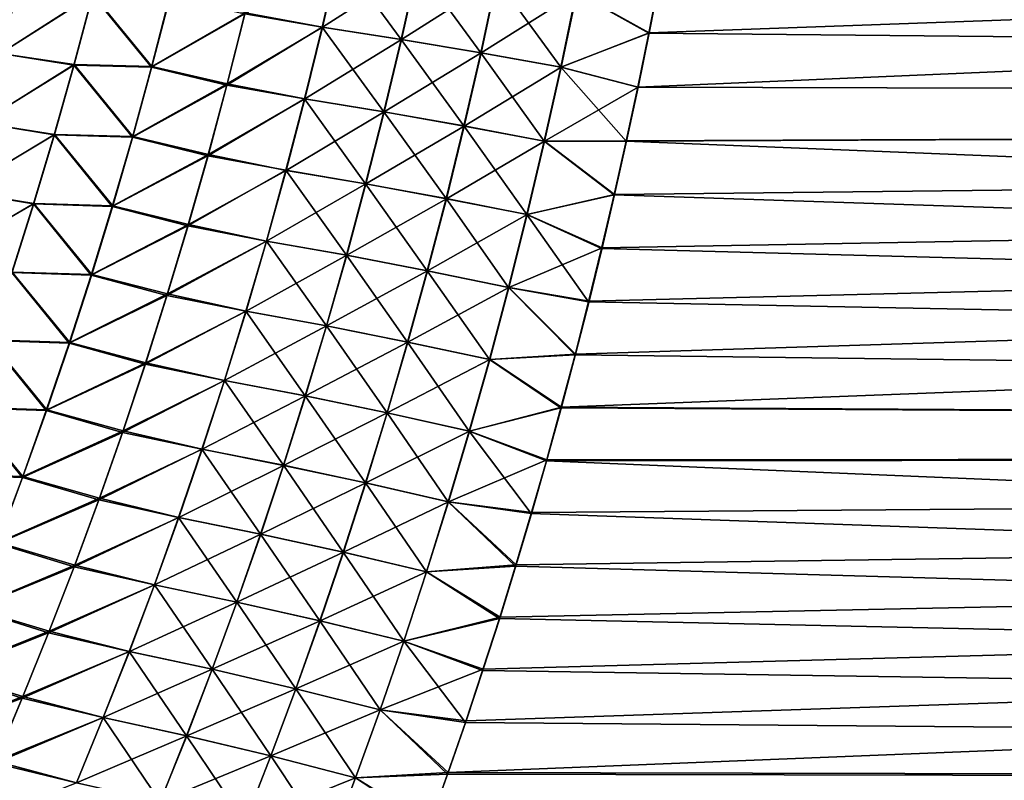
# Model space of a CAD drawing. Header units: metres. Extents: x -24 to 72, y -247 to 22.
# Tile 449 of 573: x 25.39 to 29.44, y -8.68 to -5.55. Entities that reach past the tile are written whole.
import ezdxf

# ---------------------------------------------------------------- set-up
doc = ezdxf.new("R2010")
doc.units = ezdxf.units.M
doc.layers.add('solid_509589_MEDIA_SW0001', color=7, linetype='CONTINUOUS')

msp = doc.modelspace()

# ---------------------------------------------------------------- linework, layer by layer
at = {"layer": 'solid_509589_MEDIA_SW0001'}
for points in [[(59.700001, -4.463871, 105.020081), (27.98031, -5.608698, 104.73716), (27.934877, -5.831472, 104.674088)], [(59.700001, -5.916384, 104.649353), (59.700001, -4.463871, 105.020081), (27.934877, -5.831472, 104.674088)], [(59.700001, -4.463871, 105.020081), (28.023714, -5.385034, 104.797821), (27.98031, -5.608698, 104.73716)], [(59.700001, -5.916384, 64.350647), (28.140865, -4.707377, 64.034401), (28.17658, -4.4798, 63.983387)], [(59.700001, -4.463871, 63.979916), (59.700001, -5.916384, 64.350647), (28.17658, -4.4798, 63.983387)], [(59.700001, -5.916384, 64.350647), (28.103228, -4.934087, 64.087875), (28.140865, -4.707377, 64.034401)], [(59.700001, -5.916384, 64.350647), (28.063677, -5.159894, 64.143784), (28.103228, -4.934087, 64.087875)], [(59.700001, -5.916384, 64.350647), (28.022177, -5.384809, 64.202126), (28.063677, -5.159894, 64.143784)], [(26.316652, -5.530382, 64.013535), (26.704025, -5.286244, 64.032196), (26.635424, -5.584435, 64.110344)], [(26.636673, -5.584433, 104.889694), (26.705276, -5.286218, 104.967842), (26.31904, -5.525361, 104.987846)], [(26.959934, -5.635032, 64.188362), (26.635424, -5.584435, 64.110344), (26.704025, -5.286244, 64.032196)], [(27.028345, -5.33418, 104.892067), (26.705276, -5.286218, 104.967842), (26.636673, -5.584433, 104.889694)], [(27.027012, -5.334193, 64.107956), (26.959934, -5.635032, 64.188362), (26.704025, -5.286244, 64.032196)], [(26.961266, -5.635044, 104.811653), (27.028345, -5.33418, 104.892067), (26.636673, -5.584433, 104.889694)], [(27.287331, -5.690053, 64.249504), (26.959934, -5.635032, 64.188362), (27.027012, -5.334193, 64.107956)], [(27.354269, -5.386299, 104.833115), (27.028345, -5.33418, 104.892067), (26.961266, -5.635044, 104.811653)], [(27.352852, -5.386296, 64.166893), (27.287331, -5.690053, 64.249504), (27.027012, -5.334193, 64.107956)], [(27.680649, -5.442412, 64.208832), (28.022177, -5.384809, 64.202126), (27.978687, -5.608843, 64.262886)], [(27.68215, -5.442431, 104.791161), (27.98031, -5.608698, 104.73716), (28.023714, -5.385034, 104.797821)], [(59.700001, -5.916384, 64.350647), (27.978687, -5.608843, 64.262886), (28.022177, -5.384809, 64.202126)], [(25.312077, -5.693381, 63.700409), (25.389891, -5.406156, 63.628872), (25.69042, -5.451402, 63.775066)], [(25.691864, -5.449672, 105.225479), (25.390747, -5.40639, 105.371223), (25.312904, -5.693657, 105.299667)], [(27.28875, -5.690078, 104.750504), (27.354269, -5.386299, 104.833115), (26.961266, -5.635044, 104.811653)], [(27.616718, -5.749346, 64.293587), (27.287331, -5.690053, 64.249504), (27.352852, -5.386296, 64.166893)], [(27.68215, -5.442431, 104.791161), (27.354269, -5.386299, 104.833115), (27.28875, -5.690078, 104.750504)], [(27.680649, -5.442412, 64.208832), (27.616718, -5.749346, 64.293587), (27.352852, -5.386296, 64.166893)], [(25.312077, -5.693381, 63.700409), (25.69042, -5.451402, 63.775066), (25.613592, -5.740747, 63.849495)], [(25.615065, -5.738965, 105.151093), (25.691864, -5.449672, 105.225479), (25.312904, -5.693657, 105.299667)], [(25.613592, -5.740747, 63.849495), (25.69042, -5.451402, 63.775066), (25.933254, -5.750022, 63.971283)], [(25.935068, -5.747216, 105.029556), (25.691864, -5.449672, 105.225479), (25.615065, -5.738965, 105.151093)], [(25.69042, -5.451402, 63.775066), (26.007843, -5.460227, 63.895103), (25.933254, -5.750022, 63.971283)], [(25.935068, -5.747216, 105.029556), (26.009598, -5.45752, 105.105675), (25.691864, -5.449672, 105.225479)], [(25.933254, -5.750022, 63.971283), (26.007843, -5.460227, 63.895103), (26.316652, -5.530382, 64.013535)], [(26.31904, -5.525361, 104.987846), (26.009598, -5.45752, 105.105675), (25.935068, -5.747216, 105.029556)], [(27.618219, -5.749386, 104.706406), (27.68215, -5.442431, 104.791161), (27.28875, -5.690078, 104.750504)], [(27.680649, -5.442412, 64.208832), (27.978687, -5.608843, 64.262886), (27.616718, -5.749346, 64.293587)], [(27.618219, -5.749386, 104.706406), (27.98031, -5.608698, 104.73716), (27.68215, -5.442431, 104.791161)], [(25.933254, -5.750022, 63.971283), (26.316652, -5.530382, 64.013535), (26.242733, -5.823604, 64.092979)], [(26.245243, -5.818372, 104.908531), (26.31904, -5.525361, 104.987846), (25.935068, -5.747216, 105.029556)], [(26.242733, -5.823604, 64.092979), (26.316652, -5.530382, 64.013535), (26.635424, -5.584435, 64.110344)], [(26.636673, -5.584433, 104.889694), (26.31904, -5.525361, 104.987846), (26.245243, -5.818372, 104.908531)], [(26.242733, -5.823604, 64.092979), (26.635424, -5.584435, 64.110344), (26.562826, -5.880381, 64.192451)], [(26.564054, -5.880405, 104.807579), (26.636673, -5.584433, 104.889694), (26.245243, -5.818372, 104.908531)], [(26.888924, -5.933602, 64.272858), (26.562826, -5.880381, 64.192451), (26.635424, -5.584435, 64.110344)], [(26.961266, -5.635044, 104.811653), (26.636673, -5.584433, 104.889694), (26.564054, -5.880405, 104.807579)], [(26.959934, -5.635032, 64.188362), (26.888924, -5.933602, 64.272858), (26.635424, -5.584435, 64.110344)], [(27.616718, -5.749346, 64.293587), (27.978687, -5.608843, 64.262886), (27.93317, -5.832004, 64.326065)], [(27.618219, -5.749386, 104.706406), (27.934877, -5.831472, 104.674088), (27.98031, -5.608698, 104.73716)], [(59.700001, -5.916384, 64.350647), (27.93317, -5.832004, 64.326065), (27.978687, -5.608843, 64.262886)], [(26.890236, -5.933638, 104.72715), (26.961266, -5.635044, 104.811653), (26.564054, -5.880405, 104.807579)], [(27.217945, -5.991519, 64.336327), (26.888924, -5.933602, 64.272858), (26.959934, -5.635032, 64.188362)], [(27.28875, -5.690078, 104.750504), (26.961266, -5.635044, 104.811653), (26.890236, -5.933638, 104.72715)], [(27.287331, -5.690053, 64.249504), (27.217945, -5.991519, 64.336327), (26.959934, -5.635032, 64.188362)], [(25.230104, -5.978381, 63.775284), (25.312077, -5.693381, 63.700409), (25.613592, -5.740747, 63.849495)], [(25.615065, -5.738965, 105.151093), (25.312904, -5.693657, 105.299667), (25.230892, -5.978701, 105.224777)], [(27.219341, -5.991567, 104.663666), (27.28875, -5.690078, 104.750504), (26.890236, -5.933638, 104.72715)], [(27.548988, -6.053974, 64.382683), (27.217945, -5.991519, 64.336327), (27.287331, -5.690053, 64.249504)], [(27.618219, -5.749386, 104.706406), (27.28875, -5.690078, 104.750504), (27.219341, -5.991567, 104.663666)], [(27.616718, -5.749346, 64.293587), (27.548988, -6.053974, 64.382683), (27.287331, -5.690053, 64.249504)], [(25.230104, -5.978381, 63.775284), (25.613592, -5.740747, 63.849495), (25.532639, -6.027805, 63.927402)], [(25.534128, -6.025974, 105.073219), (25.615065, -5.738965, 105.151093), (25.230892, -5.978701, 105.224777)], [(25.532639, -6.027805, 63.927402), (25.613592, -5.740747, 63.849495), (25.854633, -6.037534, 64.051041)], [(25.856491, -6.034632, 104.949867), (25.615065, -5.738965, 105.151093), (25.534128, -6.025974, 105.073219)], [(25.613592, -5.740747, 63.849495), (25.933254, -5.750022, 63.971283), (25.854633, -6.037534, 64.051041)], [(25.856491, -6.034632, 104.949867), (25.935068, -5.747216, 105.029556), (25.615065, -5.738965, 105.151093)], [(25.854633, -6.037534, 64.051041), (25.933254, -5.750022, 63.971283), (26.242733, -5.823604, 64.092979)], [(26.245243, -5.818372, 104.908531), (25.935068, -5.747216, 105.029556), (25.856491, -6.034632, 104.949867)], [(27.550468, -6.054034, 104.617302), (27.618219, -5.749386, 104.706406), (27.219341, -5.991567, 104.663666)], [(27.616718, -5.749346, 64.293587), (27.885696, -6.054102, 64.391594), (27.548988, -6.053974, 64.382683)], [(27.550468, -6.054034, 104.617302), (27.934877, -5.831472, 104.674088), (27.618219, -5.749386, 104.706406)], [(27.616718, -5.749346, 64.293587), (27.93317, -5.832004, 64.326065), (27.885696, -6.054102, 64.391594)], [(25.854633, -6.037534, 64.051041), (26.242733, -5.823604, 64.092979), (26.164801, -6.114468, 64.176163)], [(26.167418, -6.109033, 104.825493), (26.245243, -5.818372, 104.908531), (25.856491, -6.034632, 104.949867)], [(26.164801, -6.114468, 64.176163), (26.242733, -5.823604, 64.092979), (26.562826, -5.880381, 64.192451)], [(26.564054, -5.880405, 104.807579), (26.245243, -5.818372, 104.908531), (26.167418, -6.109033, 104.825493)], [(27.550468, -6.054034, 104.617302), (27.887486, -6.053174, 104.608681), (27.934877, -5.831472, 104.674088)], [(59.700001, -5.916384, 104.649353), (27.934877, -5.831472, 104.674088), (27.887486, -6.053174, 104.608681)], [(59.700001, -5.916384, 64.350647), (27.885696, -6.054102, 64.391594), (27.93317, -5.832004, 64.326065)], [(26.164801, -6.114468, 64.176163), (26.562826, -5.880381, 64.192451), (26.486261, -6.17393, 64.278427)], [(26.487448, -6.173978, 104.721596), (26.564054, -5.880405, 104.807579), (26.167418, -6.109033, 104.825493)], [(26.814005, -6.229751, 64.361351), (26.486261, -6.17393, 64.278427), (26.562826, -5.880381, 64.192451)], [(26.890236, -5.933638, 104.72715), (26.564054, -5.880405, 104.807579), (26.487448, -6.173978, 104.721596)], [(26.888924, -5.933602, 64.272858), (26.814005, -6.229751, 64.361351), (26.562826, -5.880381, 64.192451)], [(26.815273, -6.229809, 104.638649), (26.890236, -5.933638, 104.72715), (26.487448, -6.173978, 104.721596)], [(27.144712, -6.290545, 64.427277), (26.814005, -6.229751, 64.361351), (26.888924, -5.933602, 64.272858)], [(27.219341, -5.991567, 104.663666), (26.890236, -5.933638, 104.72715), (26.815273, -6.229809, 104.638649)], [(27.217945, -5.991519, 64.336327), (27.144712, -6.290545, 64.427277), (26.888924, -5.933602, 64.272858)], [(59.700001, -5.916384, 104.649353), (27.67758, -6.930927, 104.323273), (27.619743, -7.148713, 104.245781)], [(59.700001, -7.338748, 104.175941), (59.700001, -5.916384, 104.649353), (27.619743, -7.148713, 104.245781)], [(59.700001, -5.916384, 104.649353), (27.733273, -6.712483, 104.398308), (27.67758, -6.930927, 104.323273)], [(59.700001, -5.916384, 104.649353), (27.786766, -6.493496, 104.47084), (27.733273, -6.712483, 104.398308)], [(59.700001, -5.916384, 104.649353), (27.838142, -6.273787, 104.540947), (27.786766, -6.493496, 104.47084)], [(59.700001, -5.916384, 104.649353), (27.887486, -6.053174, 104.608681), (27.838142, -6.273787, 104.540947)], [(59.700001, -5.916384, 64.350647), (59.700001, -7.338748, 64.824059), (27.885696, -6.054102, 64.391594)], [(25.144011, -6.261009, 63.853397), (25.230104, -5.978381, 63.775284), (25.532639, -6.027805, 63.927402)], [(25.534128, -6.025974, 105.073219), (25.230892, -5.978701, 105.224777), (25.144739, -6.261371, 105.146637)], [(27.146063, -6.290614, 104.572716), (27.219341, -5.991567, 104.663666), (26.815273, -6.229809, 104.638649)], [(27.477472, -6.356146, 64.476021), (27.144712, -6.290545, 64.427277), (27.217945, -5.991519, 64.336327)], [(27.550468, -6.054034, 104.617302), (27.219341, -5.991567, 104.663666), (27.146063, -6.290614, 104.572716)], [(27.548988, -6.053974, 64.382683), (27.477472, -6.356146, 64.476021), (27.217945, -5.991519, 64.336327)], [(25.144011, -6.261009, 63.853397), (25.532639, -6.027805, 63.927402), (25.447594, -6.312429, 64.008682)], [(25.449083, -6.310552, 104.991966), (25.534128, -6.025974, 105.073219), (25.144739, -6.261371, 105.146637)], [(25.447594, -6.312429, 64.008682), (25.532639, -6.027805, 63.927402), (25.772011, -6.322613, 64.134277)], [(25.773901, -6.319618, 104.866699), (25.534128, -6.025974, 105.073219), (25.449083, -6.310552, 104.991966)], [(25.532639, -6.027805, 63.927402), (25.854633, -6.037534, 64.051041), (25.772011, -6.322613, 64.134277)], [(25.773901, -6.319618, 104.866699), (25.856491, -6.034632, 104.949867), (25.534128, -6.025974, 105.073219)], [(25.772011, -6.322613, 64.134277), (25.854633, -6.037534, 64.051041), (26.164801, -6.114468, 64.176163)], [(26.167418, -6.109033, 104.825493), (25.856491, -6.034632, 104.949867), (25.773901, -6.319618, 104.866699)], [(27.478905, -6.356225, 104.523956), (27.550468, -6.054034, 104.617302), (27.146063, -6.290614, 104.572716)], [(27.548988, -6.053974, 64.382683), (27.836275, -6.275126, 64.459473), (27.477472, -6.356146, 64.476021)], [(27.478905, -6.356225, 104.523956), (27.838142, -6.273787, 104.540947), (27.550468, -6.054034, 104.617302)], [(27.548988, -6.053974, 64.382683), (27.885696, -6.054102, 64.391594), (27.836275, -6.275126, 64.459473)], [(27.550468, -6.054034, 104.617302), (27.838142, -6.273787, 104.540947), (27.887486, -6.053174, 104.608681)], [(59.700001, -7.338748, 64.824059), (27.836275, -6.275126, 64.459473), (27.885696, -6.054102, 64.391594)], [(25.772011, -6.322613, 64.134277), (26.164801, -6.114468, 64.176163), (26.082876, -6.402825, 64.26297)], [(26.08559, -6.397193, 104.738823), (26.167418, -6.109033, 104.825493), (25.773901, -6.319618, 104.866699)], [(26.082876, -6.402825, 64.26297), (26.164801, -6.114468, 64.176163), (26.486261, -6.17393, 64.278427)], [(26.487448, -6.173978, 104.721596), (26.167418, -6.109033, 104.825493), (26.08559, -6.397193, 104.738823)], [(26.082876, -6.402825, 64.26297), (26.486261, -6.17393, 64.278427), (26.405748, -6.464931, 64.368172)], [(26.406872, -6.465003, 104.631836), (26.487448, -6.173978, 104.721596), (26.08559, -6.397193, 104.738823)], [(26.735197, -6.52333, 64.453735), (26.405748, -6.464931, 64.368172), (26.486261, -6.17393, 64.278427)], [(26.815273, -6.229809, 104.638649), (26.487448, -6.173978, 104.721596), (26.406872, -6.465003, 104.631836)], [(26.814005, -6.229751, 64.361351), (26.735197, -6.52333, 64.453735), (26.486261, -6.17393, 64.278427)], [(26.736399, -6.52341, 104.546257), (26.815273, -6.229809, 104.638649), (26.406872, -6.465003, 104.631836)], [(27.067646, -6.586985, 64.522247), (26.735197, -6.52333, 64.453735), (26.814005, -6.229751, 64.361351)], [(27.146063, -6.290614, 104.572716), (26.815273, -6.229809, 104.638649), (26.736399, -6.52341, 104.546257)], [(27.144712, -6.290545, 64.427277), (27.067646, -6.586985, 64.522247), (26.814005, -6.229751, 64.361351)], [(25.053835, -6.541187, 63.934669), (25.144011, -6.261009, 63.853397), (25.447594, -6.312429, 64.008682)], [(25.449083, -6.310552, 104.991966), (25.144739, -6.261371, 105.146637), (25.054489, -6.541587, 105.065338)], [(27.477472, -6.356146, 64.476021), (27.836275, -6.275126, 64.459473), (27.784819, -6.495267, 64.529732)], [(27.478905, -6.356225, 104.523956), (27.786766, -6.493496, 104.47084), (27.838142, -6.273787, 104.540947)], [(59.700001, -7.338748, 64.824059), (27.784819, -6.495267, 64.529732), (27.836275, -6.275126, 64.459473)], [(25.053835, -6.541187, 63.934669), (25.447594, -6.312429, 64.008682), (25.358494, -6.594543, 64.093262)], [(25.359972, -6.592615, 104.907425), (25.449083, -6.310552, 104.991966), (25.054489, -6.541587, 105.065338)], [(25.358494, -6.594543, 64.093262), (25.447594, -6.312429, 64.008682), (25.685425, -6.605171, 64.220894)], [(25.687328, -6.602084, 104.780144), (25.449083, -6.310552, 104.991966), (25.359972, -6.592615, 104.907425)], [(25.447594, -6.312429, 64.008682), (25.772011, -6.322613, 64.134277), (25.685425, -6.605171, 64.220894)], [(25.687328, -6.602084, 104.780144), (25.773901, -6.319618, 104.866699), (25.449083, -6.310552, 104.991966)], [(27.068928, -6.587072, 104.477737), (27.146063, -6.290614, 104.572716), (26.736399, -6.52341, 104.546257)], [(27.402184, -6.65572, 64.573509), (27.067646, -6.586985, 64.522247), (27.144712, -6.290545, 64.427277)], [(27.478905, -6.356225, 104.523956), (27.146063, -6.290614, 104.572716), (27.068928, -6.587072, 104.477737)], [(27.477472, -6.356146, 64.476021), (27.402184, -6.65572, 64.573509), (27.144712, -6.290545, 64.427277)], [(25.685425, -6.605171, 64.220894), (25.772011, -6.322613, 64.134277), (26.082876, -6.402825, 64.26297)], [(26.08559, -6.397193, 104.738823), (25.773901, -6.319618, 104.866699), (25.687328, -6.602084, 104.780144)], [(27.403545, -6.655816, 104.42646), (27.478905, -6.356225, 104.523956), (27.068928, -6.587072, 104.477737)], [(27.477472, -6.356146, 64.476021), (27.731245, -6.714714, 64.602448), (27.402184, -6.65572, 64.573509)], [(27.403545, -6.655816, 104.42646), (27.786766, -6.493496, 104.47084), (27.478905, -6.356225, 104.523956)], [(27.477472, -6.356146, 64.476021), (27.784819, -6.495267, 64.529732), (27.731245, -6.714714, 64.602448)], [(25.999796, -6.682764, 104.648613), (26.08559, -6.397193, 104.738823), (25.687328, -6.602084, 104.780144)], [(26.406872, -6.465003, 104.631836), (26.08559, -6.397193, 104.738823), (25.999796, -6.682764, 104.648613)], [(25.685425, -6.605171, 64.220894), (26.082876, -6.402825, 64.26297), (25.997, -6.688592, 64.353325)], [(25.997, -6.688592, 64.353325), (26.082876, -6.402825, 64.26297), (26.405748, -6.464931, 64.368172)], [(25.997, -6.688592, 64.353325), (26.405748, -6.464931, 64.368172), (26.321329, -6.753303, 64.461601)], [(26.322367, -6.753393, 104.538406), (26.406872, -6.465003, 104.631836), (25.999796, -6.682764, 104.648613)], [(26.652536, -6.814252, 64.549927), (26.321329, -6.753303, 64.461601), (26.405748, -6.464931, 64.368172)], [(26.736399, -6.52341, 104.546257), (26.406872, -6.465003, 104.631836), (26.322367, -6.753393, 104.538406)], [(26.735197, -6.52333, 64.453735), (26.652536, -6.814252, 64.549927), (26.405748, -6.464931, 64.368172)], [(27.403545, -6.655816, 104.42646), (27.733273, -6.712483, 104.398308), (27.786766, -6.493496, 104.47084)], [(59.700001, -7.338748, 64.824059), (27.731245, -6.714714, 64.602448), (27.784819, -6.495267, 64.529732)], [(26.653646, -6.814348, 104.450058), (26.736399, -6.52341, 104.546257), (26.322367, -6.753393, 104.538406)], [(26.986784, -6.880745, 64.621147), (26.652536, -6.814252, 64.549927), (26.735197, -6.52333, 64.453735)], [(27.068928, -6.587072, 104.477737), (26.736399, -6.52341, 104.546257), (26.653646, -6.814348, 104.450058)], [(27.067646, -6.586985, 64.522247), (26.986784, -6.880745, 64.621147), (26.735197, -6.52333, 64.453735)], [(25.265387, -6.874118, 64.181053), (25.358494, -6.594543, 64.093262), (25.594915, -6.885175, 64.310837)], [(25.596821, -6.881986, 104.690277), (25.359972, -6.592615, 104.907425), (25.266836, -6.87213, 104.819672)], [(25.358494, -6.594543, 64.093262), (25.685425, -6.605171, 64.220894), (25.594915, -6.885175, 64.310837)], [(25.596821, -6.881986, 104.690277), (25.687328, -6.602084, 104.780144), (25.359972, -6.592615, 104.907425)], [(26.98797, -6.880847, 104.37883), (27.068928, -6.587072, 104.477737), (26.653646, -6.814348, 104.450058)], [(27.323158, -6.952599, 64.675049), (26.986784, -6.880745, 64.621147), (27.067646, -6.586985, 64.522247)], [(27.403545, -6.655816, 104.42646), (27.068928, -6.587072, 104.477737), (26.98797, -6.880847, 104.37883)], [(27.402184, -6.65572, 64.573509), (27.323158, -6.952599, 64.675049), (27.067646, -6.586985, 64.522247)], [(25.594915, -6.885175, 64.310837), (25.685425, -6.605171, 64.220894), (25.997, -6.688592, 64.353325)], [(25.999796, -6.682764, 104.648613), (25.687328, -6.602084, 104.780144), (25.596821, -6.881986, 104.690277)], [(27.324419, -6.952706, 104.324913), (27.403545, -6.655816, 104.42646), (26.98797, -6.880847, 104.37883)], [(27.402184, -6.65572, 64.573509), (27.67547, -6.933652, 64.677681), (27.323158, -6.952599, 64.675049)], [(27.324419, -6.952706, 104.324913), (27.67758, -6.930927, 104.323273), (27.403545, -6.655816, 104.42646)], [(27.402184, -6.65572, 64.573509), (27.731245, -6.714714, 64.602448), (27.67547, -6.933652, 64.677681)], [(27.403545, -6.655816, 104.42646), (27.67758, -6.930927, 104.323273), (27.733273, -6.712483, 104.398308)], [(25.594915, -6.885175, 64.310837), (25.997, -6.688592, 64.353325), (25.907217, -6.971731, 64.447144)], [(25.910082, -6.965701, 104.554947), (25.999796, -6.682764, 104.648613), (25.596821, -6.881986, 104.690277)], [(25.907217, -6.971731, 64.447144), (25.997, -6.688592, 64.353325), (26.321329, -6.753303, 64.461601)], [(26.322367, -6.753393, 104.538406), (25.999796, -6.682764, 104.648613), (25.910082, -6.965701, 104.554947)], [(59.700001, -7.338748, 64.824059), (27.67547, -6.933652, 64.677681), (27.731245, -6.714714, 64.602448)], [(25.907217, -6.971731, 64.447144), (26.321329, -6.753303, 64.461601), (26.233046, -7.038998, 64.558617)], [(26.233976, -7.039095, 104.441376), (26.322367, -6.753393, 104.538406), (25.910082, -6.965701, 104.554947)], [(26.566067, -7.102467, 64.649841), (26.233046, -7.038998, 64.558617), (26.321329, -6.753303, 64.461601)], [(26.653646, -6.814348, 104.450058), (26.322367, -6.753393, 104.538406), (26.233976, -7.039095, 104.441376)], [(26.652536, -6.814252, 64.549927), (26.566067, -7.102467, 64.649841), (26.321329, -6.753303, 64.461601)], [(26.567066, -7.102567, 104.350136), (26.653646, -6.814348, 104.450058), (26.233976, -7.039095, 104.441376)], [(26.902174, -7.171772, 64.7239), (26.566067, -7.102467, 64.649841), (26.652536, -6.814252, 64.549927)], [(26.98797, -6.880847, 104.37883), (26.653646, -6.814348, 104.450058), (26.567066, -7.102567, 104.350136)], [(26.986784, -6.880745, 64.621147), (26.902174, -7.171772, 64.7239), (26.652536, -6.814252, 64.549927)], [(25.168314, -7.151127, 64.271996), (25.265387, -6.874118, 64.181053), (25.500528, -7.162592, 64.404015)], [(25.502422, -7.159287, 104.597176), (25.266836, -6.87213, 104.819672), (25.169725, -7.149062, 104.728775)], [(25.265387, -6.874118, 64.181053), (25.594915, -6.885175, 64.310837), (25.500528, -7.162592, 64.404015)], [(25.502422, -7.159287, 104.597176), (25.596821, -6.881986, 104.690277), (25.266836, -6.87213, 104.819672)], [(25.910082, -6.965701, 104.554947), (25.596821, -6.881986, 104.690277), (25.502422, -7.159287, 104.597176)], [(26.90324, -7.171875, 104.276077), (26.98797, -6.880847, 104.37883), (26.567066, -7.102567, 104.350136)], [(27.24044, -7.246722, 64.780571), (26.902174, -7.171772, 64.7239), (26.986784, -6.880745, 64.621147)], [(27.324419, -6.952706, 104.324913), (26.98797, -6.880847, 104.37883), (26.90324, -7.171875, 104.276077)], [(27.323158, -6.952599, 64.675049), (27.24044, -7.246722, 64.780571), (26.986784, -6.880745, 64.621147)], [(25.500528, -7.162592, 64.404015), (25.594915, -6.885175, 64.310837), (25.907217, -6.971731, 64.447144)], [(27.241575, -7.246828, 104.219391), (27.324419, -6.952706, 104.324913), (26.90324, -7.171875, 104.276077)], [(27.323158, -6.952599, 64.675049), (27.617544, -7.151977, 64.755402), (27.24044, -7.246722, 64.780571)], [(27.241575, -7.246828, 104.219391), (27.619743, -7.148713, 104.245781), (27.324419, -6.952706, 104.324913)], [(27.323158, -6.952599, 64.675049), (27.67547, -6.933652, 64.677681), (27.617544, -7.151977, 64.755402)], [(27.324419, -6.952706, 104.324913), (27.619743, -7.148713, 104.245781), (27.67758, -6.930927, 104.323273)], [(59.700001, -7.338748, 64.824059), (27.617544, -7.151977, 64.755402), (27.67547, -6.933652, 64.677681)], [(25.500528, -7.162592, 64.404015), (25.907217, -6.971731, 64.447144), (25.813574, -7.252203, 64.544357)], [(25.816492, -7.245958, 104.457893), (25.910082, -6.965701, 104.554947), (25.502422, -7.159287, 104.597176)], [(25.813574, -7.252203, 64.544357), (25.907217, -6.971731, 64.447144), (26.233046, -7.038998, 64.558617)], [(26.233976, -7.039095, 104.441376), (25.910082, -6.965701, 104.554947), (25.816492, -7.245958, 104.457893)], [(25.813574, -7.252203, 64.544357), (26.233046, -7.038998, 64.558617), (26.140945, -7.321975, 64.659164)], [(26.141748, -7.32206, 104.340828), (26.233976, -7.039095, 104.441376), (25.816492, -7.245958, 104.457893)], [(26.47584, -7.387925, 64.753403), (26.140945, -7.321975, 64.659164), (26.233046, -7.038998, 64.558617)], [(26.567066, -7.102567, 104.350136), (26.233976, -7.039095, 104.441376), (26.141748, -7.32206, 104.340828)], [(26.566067, -7.102467, 64.649841), (26.47584, -7.387925, 64.753403), (26.233046, -7.038998, 64.558617)], [(26.476702, -7.388011, 104.246574), (26.567066, -7.102567, 104.350136), (26.141748, -7.32206, 104.340828)], [(26.813862, -7.460008, 64.830414), (26.47584, -7.387925, 64.753403), (26.566067, -7.102467, 64.649841)], [(26.90324, -7.171875, 104.276077), (26.567066, -7.102567, 104.350136), (26.476702, -7.388011, 104.246574)], [(26.902174, -7.171772, 64.7239), (26.813862, -7.460008, 64.830414), (26.566067, -7.102467, 64.649841)], [(25.067314, -7.425545, 64.366005), (25.168314, -7.151127, 64.271996), (25.402304, -7.437392, 64.500359)], [(25.404169, -7.433954, 104.500916), (25.169725, -7.149062, 104.728775), (25.06867, -7.423383, 104.634811)], [(25.168314, -7.151127, 64.271996), (25.500528, -7.162592, 64.404015), (25.402304, -7.437392, 64.500359)], [(25.404169, -7.433954, 104.500916), (25.502422, -7.159287, 104.597176), (25.169725, -7.149062, 104.728775)], [(25.402304, -7.437392, 64.500359), (25.500528, -7.162592, 64.404015), (25.813574, -7.252203, 64.544357)], [(25.816492, -7.245958, 104.457893), (25.502422, -7.159287, 104.597176), (25.404169, -7.433954, 104.500916)], [(27.24044, -7.246722, 64.780571), (27.617544, -7.151977, 64.755402), (27.557507, -7.369548, 64.835571)], [(27.241575, -7.246828, 104.219391), (27.559801, -7.365707, 104.165871), (27.619743, -7.148713, 104.245781)], [(59.700001, -7.338748, 64.824059), (27.557507, -7.369548, 64.835571), (27.617544, -7.151977, 64.755402)], [(59.700001, -7.338748, 104.175941), (27.619743, -7.148713, 104.245781), (27.559801, -7.365707, 104.165871)], [(26.814781, -7.460095, 104.169556), (26.90324, -7.171875, 104.276077), (26.476702, -7.388011, 104.246574)], [(27.154081, -7.538027, 64.889984), (26.813862, -7.460008, 64.830414), (26.902174, -7.171772, 64.7239)], [(27.241575, -7.246828, 104.219391), (26.90324, -7.171875, 104.276077), (26.814781, -7.460095, 104.169556)], [(27.24044, -7.246722, 64.780571), (27.154081, -7.538027, 64.889984), (26.902174, -7.171772, 64.7239)], [(25.719065, -7.523498, 104.357544), (25.816492, -7.245958, 104.457893), (25.404169, -7.433954, 104.500916)], [(26.141748, -7.32206, 104.340828), (25.816492, -7.245958, 104.457893), (25.719065, -7.523498, 104.357544)], [(27.155062, -7.538115, 104.109985), (27.241575, -7.246828, 104.219391), (26.814781, -7.460095, 104.169556)], [(27.24044, -7.246722, 64.780571), (27.49531, -7.586386, 64.918205), (27.154081, -7.538027, 64.889984)], [(27.155062, -7.538115, 104.109985), (27.559801, -7.365707, 104.165871), (27.241575, -7.246828, 104.219391)], [(27.24044, -7.246722, 64.780571), (27.557507, -7.369548, 64.835571), (27.49531, -7.586386, 64.918205)], [(25.402304, -7.437392, 64.500359), (25.813574, -7.252203, 64.544357), (25.716105, -7.529973, 64.644875)], [(25.716105, -7.529973, 64.644875), (25.813574, -7.252203, 64.544357), (26.140945, -7.321975, 64.659164)], [(25.716105, -7.529973, 64.644875), (26.140945, -7.321975, 64.659164), (26.045065, -7.602193, 64.763153)], [(26.045717, -7.602245, 104.236847), (26.141748, -7.32206, 104.340828), (25.719065, -7.523498, 104.357544)], [(26.381887, -7.67058, 64.860535), (26.045065, -7.602193, 64.763153), (26.140945, -7.321975, 64.659164)], [(26.476702, -7.388011, 104.246574), (26.141748, -7.32206, 104.340828), (26.045717, -7.602245, 104.236847)], [(26.47584, -7.387925, 64.753403), (26.381887, -7.67058, 64.860535), (26.140945, -7.321975, 64.659164)], [(59.700001, -7.338748, 104.175941), (27.227125, -8.439256, 103.729637), (27.153931, -8.651554, 103.635063)], [(59.700001, -8.723715, 103.602272), (59.700001, -7.338748, 104.175941), (27.153931, -8.651554, 103.635063)], [(27.155062, -7.538115, 104.109985), (27.497696, -7.581949, 104.083511), (27.559801, -7.365707, 104.165871)], [(59.700001, -7.338748, 104.175941), (27.298035, -8.226247, 103.821716), (27.227125, -8.439256, 103.729637)], [(59.700001, -7.338748, 104.175941), (27.366785, -8.012315, 103.911407), (27.298035, -8.226247, 103.821716)], [(59.700001, -7.338748, 104.175941), (27.433376, -7.797473, 103.998703), (27.366785, -8.012315, 103.911407)], [(59.700001, -7.338748, 104.175941), (27.497696, -7.581949, 104.083511), (27.433376, -7.797473, 103.998703)], [(59.700001, -8.723715, 65.397728), (27.49531, -7.586386, 64.918205), (27.557507, -7.369548, 64.835571)], [(59.700001, -7.338748, 104.175941), (27.559801, -7.365707, 104.165871), (27.497696, -7.581949, 104.083511)], [(59.700001, -7.338748, 64.824059), (59.700001, -8.723715, 65.397728), (27.557507, -7.369548, 64.835571)], [(26.382586, -7.670631, 104.139458), (26.476702, -7.388011, 104.246574), (26.045717, -7.602245, 104.236847)], [(26.72188, -7.745404, 64.94062), (26.381887, -7.67058, 64.860535), (26.47584, -7.387925, 64.753403)], [(26.814781, -7.460095, 104.169556), (26.476702, -7.388011, 104.246574), (26.382586, -7.670631, 104.139458)], [(26.813862, -7.460008, 64.830414), (26.72188, -7.745404, 64.94062), (26.47584, -7.387925, 64.753403)], [(25.067314, -7.425545, 64.366005), (25.402304, -7.437392, 64.500359), (25.300266, -7.709546, 64.5998)], [(25.302092, -7.705956, 104.401573), (25.404169, -7.433954, 104.500916), (25.06867, -7.423383, 104.634811)], [(25.300266, -7.709546, 64.5998), (25.402304, -7.437392, 64.500359), (25.716105, -7.529973, 64.644875)], [(25.719065, -7.523498, 104.357544), (25.404169, -7.433954, 104.500916), (25.302092, -7.705956, 104.401573)], [(26.722628, -7.745454, 104.059364), (26.814781, -7.460095, 104.169556), (26.382586, -7.670631, 104.139458)], [(27.064112, -7.826459, 65.003204), (26.72188, -7.745404, 64.94062), (26.813862, -7.460008, 64.830414)], [(27.155062, -7.538115, 104.109985), (26.814781, -7.460095, 104.169556), (26.722628, -7.745454, 104.059364)], [(27.154081, -7.538027, 64.889984), (27.064112, -7.826459, 65.003204), (26.813862, -7.460008, 64.830414)], [(25.300266, -7.709546, 64.5998), (25.716105, -7.529973, 64.644875), (25.61484, -7.805007, 64.748634)], [(25.617828, -7.798287, 104.253967), (25.719065, -7.523498, 104.357544), (25.302092, -7.705956, 104.401573)], [(25.61484, -7.805007, 64.748634), (25.716105, -7.529973, 64.644875), (26.045065, -7.602193, 64.763153)], [(26.045717, -7.602245, 104.236847), (25.719065, -7.523498, 104.357544), (25.617828, -7.798287, 104.253967)], [(27.064907, -7.826508, 103.99678), (27.155062, -7.538115, 104.109985), (26.722628, -7.745454, 104.059364)], [(27.154081, -7.538027, 64.889984), (27.430902, -7.802512, 65.003311), (27.064112, -7.826459, 65.003204)], [(27.064907, -7.826508, 103.99678), (27.433376, -7.797473, 103.998703), (27.155062, -7.538115, 104.109985)], [(27.154081, -7.538027, 64.889984), (27.49531, -7.586386, 64.918205), (27.430902, -7.802512, 65.003311)], [(27.155062, -7.538115, 104.109985), (27.433376, -7.797473, 103.998703), (27.497696, -7.581949, 104.083511)], [(25.61484, -7.805007, 64.748634), (26.045065, -7.602193, 64.763153), (25.945433, -7.879612, 64.870499)], [(25.945911, -7.87961, 104.129517), (26.045717, -7.602245, 104.236847), (25.617828, -7.798287, 104.253967)], [(26.284239, -7.950389, 64.971138), (25.945433, -7.879612, 64.870499), (26.045065, -7.602193, 64.763153)], [(26.382586, -7.670631, 104.139458), (26.045717, -7.602245, 104.236847), (25.945911, -7.87961, 104.129517)], [(26.381887, -7.67058, 64.860535), (26.284239, -7.950389, 64.971138), (26.045065, -7.602193, 64.763153)], [(59.700001, -8.723715, 65.397728), (27.430902, -7.802512, 65.003311), (27.49531, -7.586386, 64.918205)], [(26.28475, -7.950385, 104.02887), (26.382586, -7.670631, 104.139458), (25.945911, -7.87961, 104.129517)], [(26.626261, -8.027911, 65.054428), (26.284239, -7.950389, 64.971138), (26.381887, -7.67058, 64.860535)], [(26.722628, -7.745454, 104.059364), (26.382586, -7.670631, 104.139458), (26.28475, -7.950385, 104.02887)], [(26.72188, -7.745404, 64.94062), (26.626261, -8.027911, 65.054428), (26.381887, -7.67058, 64.860535)], [(25.194448, -7.979023, 64.702263), (25.300266, -7.709546, 64.5998), (25.61484, -7.805007, 64.748634)], [(25.617828, -7.798287, 104.253967), (25.302092, -7.705956, 104.401573), (25.196218, -7.975264, 104.299217)], [(26.626806, -8.027905, 103.945572), (26.722628, -7.745454, 104.059364), (26.28475, -7.950385, 104.02887)], [(26.970564, -8.111964, 65.120148), (26.626261, -8.027911, 65.054428), (26.72188, -7.745404, 64.94062)], [(27.064907, -7.826508, 103.99678), (26.722628, -7.745454, 104.059364), (26.626806, -8.027905, 103.945572)], [(27.064112, -7.826459, 65.003204), (26.970564, -8.111964, 65.120148), (26.72188, -7.745404, 64.94062)], [(25.194448, -7.979023, 64.702263), (25.61484, -7.805007, 64.748634), (25.509809, -8.077269, 64.855553)], [(25.512812, -8.07029, 104.147247), (25.617828, -7.798287, 104.253967), (25.196218, -7.975264, 104.299217)], [(25.509809, -8.077269, 64.855553), (25.61484, -7.805007, 64.748634), (25.945433, -7.879612, 64.870499)], [(25.945911, -7.87961, 104.129517), (25.617828, -7.798287, 104.253967), (25.512812, -8.07029, 104.147247)], [(27.064112, -7.826459, 65.003204), (27.430902, -7.802512, 65.003311), (27.364239, -8.017943, 65.090912)], [(27.064907, -7.826508, 103.99678), (27.366785, -8.012315, 103.911407), (27.433376, -7.797473, 103.998703)], [(59.700001, -8.723715, 65.397728), (27.364239, -8.017943, 65.090912), (27.430902, -7.802512, 65.003311)], [(26.971144, -8.111955, 103.87986), (27.064907, -7.826508, 103.99678), (26.626806, -8.027905, 103.945572)], [(27.064112, -7.826459, 65.003204), (27.364239, -8.017943, 65.090912), (26.970564, -8.111964, 65.120148)], [(26.971144, -8.111955, 103.87986), (27.366785, -8.012315, 103.911407), (27.064907, -7.826508, 103.99678)], [(25.509809, -8.077269, 64.855553), (25.945433, -7.879612, 64.870499), (25.842081, -8.154193, 64.981133)], [(25.842361, -8.154117, 104.018906), (25.945911, -7.87961, 104.129517), (25.512812, -8.07029, 104.147247)], [(26.182924, -8.227308, 65.085152), (25.842081, -8.154193, 64.981133), (25.945433, -7.879612, 64.870499)], [(26.28475, -7.950385, 104.02887), (25.945911, -7.87961, 104.129517), (25.842361, -8.154117, 104.018906)], [(26.284239, -7.950389, 64.971138), (26.182924, -8.227308, 65.085152), (25.945433, -7.879612, 64.870499)], [(25.512812, -8.07029, 104.147247), (25.196218, -7.975264, 104.299217), (25.086597, -8.241838, 104.193924)], [(26.183224, -8.227228, 103.914886), (26.28475, -7.950385, 104.02887), (25.842361, -8.154117, 104.018906)], [(26.527035, -8.307481, 65.171761), (26.182924, -8.227308, 65.085152), (26.284239, -7.950389, 64.971138)], [(26.626806, -8.027905, 103.945572), (26.28475, -7.950385, 104.02887), (26.183224, -8.227228, 103.914886)], [(26.626261, -8.027911, 65.054428), (26.527035, -8.307481, 65.171761), (26.284239, -7.950389, 64.971138)], [(25.084894, -8.245783, 64.807663), (25.194448, -7.979023, 64.702263), (25.509809, -8.077269, 64.855553)], [(26.970564, -8.111964, 65.120148), (27.364239, -8.017943, 65.090912), (27.29541, -8.232497, 65.180939)], [(26.971144, -8.111955, 103.87986), (27.298035, -8.226247, 103.821716), (27.366785, -8.012315, 103.911407)], [(59.700001, -8.723715, 65.397728), (27.29541, -8.232497, 65.180939), (27.364239, -8.017943, 65.090912)], [(26.527349, -8.307397, 103.828278), (26.626806, -8.027905, 103.945572), (26.183224, -8.227228, 103.914886)], [(26.873465, -8.39449, 65.24073), (26.527035, -8.307481, 65.171761), (26.626261, -8.027911, 65.054428)], [(26.971144, -8.111955, 103.87986), (26.626806, -8.027905, 103.945572), (26.527349, -8.307397, 103.828278)], [(26.970564, -8.111964, 65.120148), (26.873465, -8.39449, 65.24073), (26.626261, -8.027911, 65.054428)], [(25.084894, -8.245783, 64.807663), (25.509809, -8.077269, 64.855553), (25.40106, -8.346712, 64.965553)], [(25.404064, -8.33946, 104.03746), (25.512812, -8.07029, 104.147247), (25.086597, -8.241838, 104.193924)], [(25.40106, -8.346712, 64.965553), (25.509809, -8.077269, 64.855553), (25.842081, -8.154193, 64.981133)], [(25.842361, -8.154117, 104.018906), (25.512812, -8.07029, 104.147247), (25.404064, -8.33946, 104.03746)], [(26.873798, -8.394402, 103.759308), (26.971144, -8.111955, 103.87986), (26.527349, -8.307397, 103.828278)], [(26.970564, -8.111964, 65.120148), (27.224424, -8.446156, 65.273392), (26.873465, -8.39449, 65.24073)], [(26.873798, -8.394402, 103.759308), (27.298035, -8.226247, 103.821716), (26.971144, -8.111955, 103.87986)], [(26.970564, -8.111964, 65.120148), (27.29541, -8.232497, 65.180939), (27.224424, -8.446156, 65.273392)], [(25.40106, -8.346712, 64.965553), (25.842081, -8.154193, 64.981133), (25.735052, -8.425885, 65.094963)], [(25.735117, -8.425714, 103.905113), (25.842361, -8.154117, 104.018906), (25.404064, -8.33946, 104.03746)], [(26.077993, -8.501284, 65.202477), (25.735052, -8.425885, 65.094963), (25.842081, -8.154193, 64.981133)], [(26.183224, -8.227228, 103.914886), (25.842361, -8.154117, 104.018906), (25.735117, -8.425714, 103.905113)], [(26.182924, -8.227308, 65.085152), (26.077993, -8.501284, 65.202477), (25.842081, -8.154193, 64.981133)], [(24.971653, -8.509774, 64.915916), (25.084894, -8.245783, 64.807663), (25.40106, -8.346712, 64.965553)], [(25.404064, -8.33946, 104.03746), (25.086597, -8.241838, 104.193924), (24.973278, -8.505631, 104.085793)], [(26.078054, -8.501108, 103.7976), (26.183224, -8.227228, 103.914886), (25.735117, -8.425714, 103.905113)], [(26.424246, -8.584057, 65.292526), (26.077993, -8.501284, 65.202477), (26.182924, -8.227308, 65.085152)], [(26.527349, -8.307397, 103.828278), (26.183224, -8.227228, 103.914886), (26.078054, -8.501108, 103.7976)], [(26.527035, -8.307481, 65.171761), (26.424246, -8.584057, 65.292526), (26.182924, -8.227308, 65.085152)], [(26.873798, -8.394402, 103.759308), (27.227125, -8.439256, 103.729637), (27.298035, -8.226247, 103.821716)], [(59.700001, -8.723715, 65.397728), (27.224424, -8.446156, 65.273392), (27.29541, -8.232497, 65.180939)], [(25.291641, -8.605749, 103.924706), (25.404064, -8.33946, 104.03746), (24.973278, -8.505631, 104.085793)], [(25.735117, -8.425714, 103.905113), (25.404064, -8.33946, 104.03746), (25.291641, -8.605749, 103.924706)], [(26.424305, -8.583876, 103.707558), (26.527349, -8.307397, 103.828278), (26.078054, -8.501108, 103.7976)], [(26.772861, -8.673977, 65.364861), (26.424246, -8.584057, 65.292526), (26.527035, -8.307481, 65.171761)], [(26.873798, -8.394402, 103.759308), (26.527349, -8.307397, 103.828278), (26.424305, -8.583876, 103.707558)], [(26.873465, -8.39449, 65.24073), (26.772861, -8.673977, 65.364861), (26.527035, -8.307481, 65.171761)], [(24.971653, -8.509774, 64.915916), (25.40106, -8.346712, 64.965553), (25.288643, -8.613282, 65.078529)], [(25.288643, -8.613282, 65.078529), (25.40106, -8.346712, 64.965553), (25.735052, -8.425885, 65.094963)], [(26.772921, -8.673789, 103.635223), (26.873798, -8.394402, 103.759308), (26.424305, -8.583876, 103.707558)], [(26.873465, -8.39449, 65.24073), (27.151167, -8.659081, 65.36834), (26.772861, -8.673977, 65.364861)], [(26.772921, -8.673789, 103.635223), (27.153931, -8.651554, 103.635063), (26.873798, -8.394402, 103.759308)], [(26.873465, -8.39449, 65.24073), (27.224424, -8.446156, 65.273392), (27.151167, -8.659081, 65.36834)], [(26.873798, -8.394402, 103.759308), (27.153931, -8.651554, 103.635063), (27.227125, -8.439256, 103.729637)], [(25.288643, -8.613282, 65.078529), (25.735052, -8.425885, 65.094963), (25.624403, -8.694632, 65.211899)], [(25.624233, -8.694351, 103.788216), (25.735117, -8.425714, 103.905113), (25.291641, -8.605749, 103.924706)], [(26.078054, -8.501108, 103.7976), (25.735117, -8.425714, 103.905113), (25.624233, -8.694351, 103.788216)], [(25.969492, -8.772257, 65.323021), (25.624403, -8.694632, 65.211899), (25.735052, -8.425885, 65.094963)], [(26.077993, -8.501284, 65.202477), (25.969492, -8.772257, 65.323021), (25.735052, -8.425885, 65.094963)], [(59.700001, -8.723715, 65.397728), (27.151167, -8.659081, 65.36834), (27.224424, -8.446156, 65.273392)], [(25.969297, -8.77197, 103.677101), (26.078054, -8.501108, 103.7976), (25.624233, -8.694351, 103.788216)], [(26.424305, -8.583876, 103.707558), (26.078054, -8.501108, 103.7976), (25.969297, -8.77197, 103.677101)], [(26.317945, -8.857579, 65.416626), (25.969492, -8.772257, 65.323021), (26.077993, -8.501284, 65.202477)], [(26.424246, -8.584057, 65.292526), (26.317945, -8.857579, 65.416626), (26.077993, -8.501284, 65.202477)], [(26.317726, -8.857284, 103.583511), (26.424305, -8.583876, 103.707558), (25.969297, -8.77197, 103.677101)], [(26.772921, -8.673789, 103.635223), (26.424305, -8.583876, 103.707558), (26.317726, -8.857284, 103.583511)], [(26.668804, -8.950362, 65.492455), (26.317945, -8.857579, 65.416626), (26.424246, -8.584057, 65.292526)], [(26.772861, -8.673977, 65.364861), (26.668804, -8.950362, 65.492455), (26.424246, -8.584057, 65.292526)], [(25.172611, -8.876929, 65.194405), (25.288643, -8.613282, 65.078529), (25.624403, -8.694632, 65.211899)], [(25.624233, -8.694351, 103.788216), (25.291641, -8.605749, 103.924706), (25.175594, -8.869109, 103.809059)], [(26.772861, -8.673977, 65.364861), (27.151167, -8.659081, 65.36834), (27.075529, -8.871431, 65.465881)], [(26.772921, -8.673789, 103.635223), (27.078321, -8.86335, 103.537888), (27.153931, -8.651554, 103.635063)], [(59.700001, -8.723715, 65.397728), (27.075529, -8.871431, 65.465881), (27.151167, -8.659081, 65.36834)], [(59.700001, -8.723715, 103.602272), (27.153931, -8.651554, 103.635063), (27.078321, -8.86335, 103.537888)], [(26.668562, -8.950059, 103.50769), (26.772921, -8.673789, 103.635223), (26.317726, -8.857284, 103.583511)], [(26.668562, -8.950059, 103.50769), (27.078321, -8.86335, 103.537888), (26.772921, -8.673789, 103.635223)], [(26.772861, -8.673977, 65.364861), (27.075529, -8.871431, 65.465881), (26.668804, -8.950362, 65.492455)]]:
    msp.add_3dface(points, dxfattribs=at)

doc.saveas('drawing.dxf')
